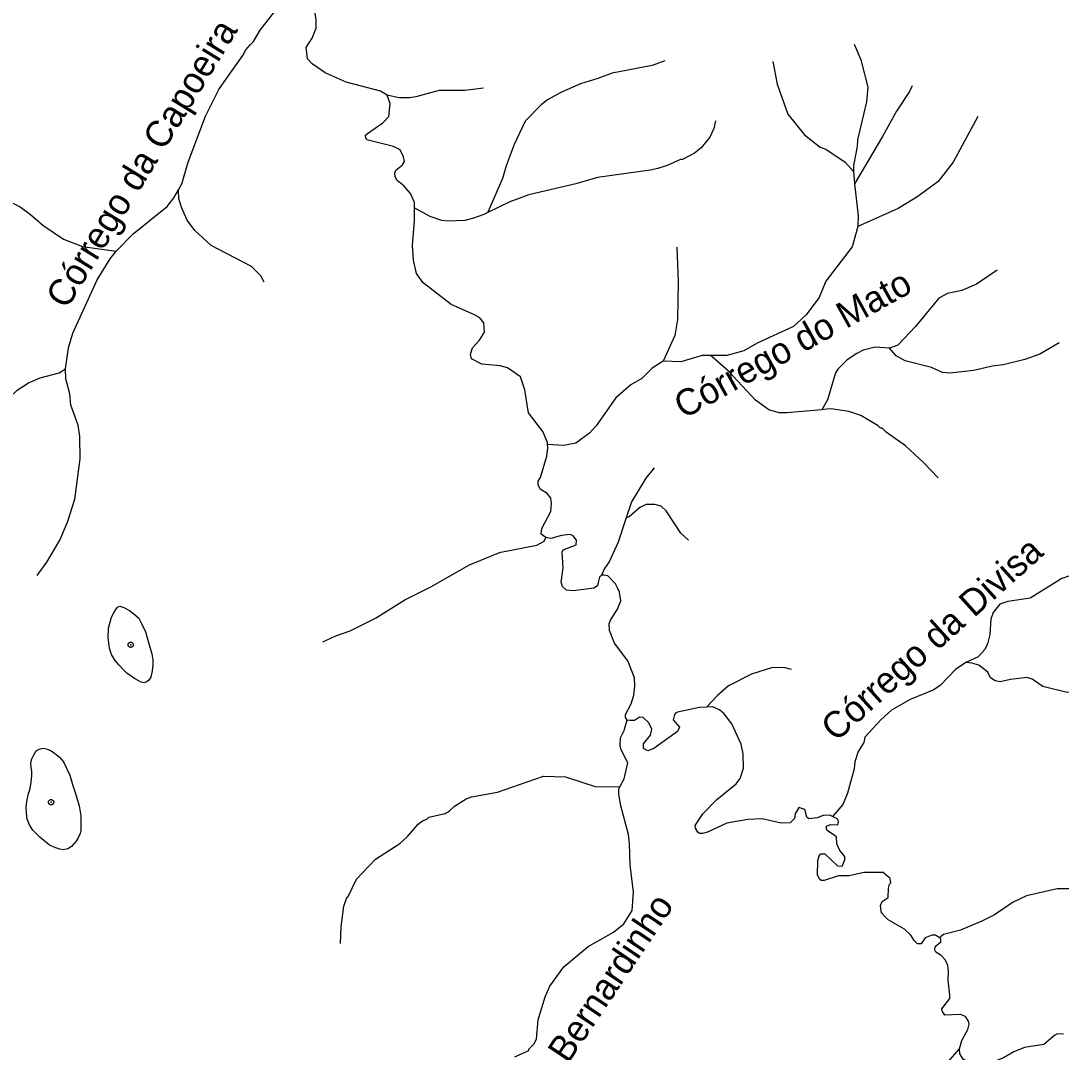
# Model space of a CAD drawing. Extents: x 393 to 446.6, y 8175.5 to 8231.
# Drawn here: x 413.59 to 419.92, y 8210.46 to 8216.73 of the extents above; entities that cross this region are included whole.
import ezdxf
from ezdxf.enums import TextEntityAlignment as Align

# ---------------------------------------------------------------- set-up
doc = ezdxf.new("R2010")
doc.units = 0
doc.header["$LTSCALE"] = 0.064
doc.header["$PDMODE"] = 32
doc.header["$PDSIZE"] = 0.032
doc.linetypes.add('LONG_DASHED', pattern=[7.5, 6, -1.5])
for name, color, linetype, lineweight in [('3', 7, 'LONG_DASHED', 25), ('7', 7, 'Continuous', 25), ('9', 7, 'LONG_DASHED', 25)]:
    doc.layers.add(name, color=color, linetype=linetype, lineweight=lineweight)
doc.layers.add('61', color=7, linetype='Continuous')

msp = doc.modelspace()

# ---------------------------------------------------------------- linework, layer by layer
at = {"layer": '3'}
for points in [[(414.1674, 8212.8428), (414.1441, 8212.8792), (414.1325, 8212.917), (414.1252, 8212.9811), (414.1266, 8213.0393), (414.1456, 8213.1048), (414.1601, 8213.1354), (414.1718, 8213.1529), (414.182, 8213.166), (414.1951, 8213.1718), (414.2198, 8213.1645), (414.2533, 8213.147), (414.281, 8213.1267), (414.3101, 8213.099), (414.329, 8213.0641), (414.3508, 8213.016), (414.3654, 8212.9665), (414.3901, 8212.8821), (414.396, 8212.8472), (414.396, 8212.8137), (414.393, 8212.7787), (414.3843, 8212.7409), (414.3712, 8212.722), (414.3596, 8212.7118), (414.3421, 8212.7059), (414.3203, 8212.7132), (414.2839, 8212.7336), (414.2387, 8212.7642), (414.2154, 8212.7875), (414.1907, 8212.8137)], [(413.6474, 8212.0563), (413.6563, 8212.1008), (413.6607, 8212.1423), (413.6593, 8212.1675), (413.6563, 8212.1941), (413.6548, 8212.2178), (413.6593, 8212.2445), (413.6696, 8212.2653), (413.6874, 8212.2919), (413.7052, 8212.3023), (413.7289, 8212.3082), (413.7556, 8212.3023), (413.7778, 8212.2934), (413.7985, 8212.2786), (413.8282, 8212.2549), (413.8519, 8212.2253), (413.8919, 8212.1452), (413.9082, 8212.0875), (413.926, 8212.0326), (413.9482, 8211.9585), (413.9586, 8211.8978), (413.9586, 8211.8593), (413.9586, 8211.8089), (413.9541, 8211.7911), (413.9423, 8211.763), (413.9304, 8211.7437), (413.9023, 8211.7111), (413.8785, 8211.6963), (413.8534, 8211.6918), (413.8311, 8211.6948), (413.8059, 8211.7022), (413.7674, 8211.72), (413.7082, 8211.7674), (413.6667, 8211.8104), (413.6489, 8211.8385), (413.6326, 8211.877), (413.6267, 8211.9156), (413.6252, 8211.9482), (413.6296, 8211.9852), (413.64, 8212.0326)]]:
    msp.add_lwpolyline(points, close=True, dxfattribs=at)
for p in [(414.2615, 8212.938), (413.7771, 8211.9804)]:
    msp.add_point(p, dxfattribs=at)
at = {"layer": '7'}
for points in [[(415.8214, 8216.2798), (415.7811, 8216.3043), (415.5728, 8216.3592), (415.4436, 8216.4158), (415.3644, 8216.4706), (415.337, 8216.5013), (415.3289, 8216.5691), (415.3661, 8216.6273), (415.3887, 8216.6871), (415.3887, 8216.7387), (415.3741, 8216.8421), (415.3774, 8216.8937), (415.3885, 8216.9362), (415.4091, 8216.9665)], [(417.5102, 8216.4887), (417.433, 8216.4594), (417.1908, 8216.4141), (417.1036, 8216.3802), (416.997, 8216.3479), (416.8808, 8216.2978), (416.7968, 8216.251), (416.758, 8216.222), (416.6611, 8216.1219), (416.5933, 8215.9798), (416.5449, 8215.8506), (416.5223, 8215.7731), (416.4346, 8215.5689), (416.4335, 8215.5663)], [(416.4069, 8216.3223), (416.293, 8216.3076), (416.138, 8216.3076), (415.9959, 8216.2688), (415.9571, 8216.2639), (415.8925, 8216.2639), (415.8214, 8216.2798)], [(415.9874, 8215.5933), (415.9872, 8215.627), (415.9636, 8215.6827), (415.9232, 8215.7278), (415.8812, 8215.7618), (415.8699, 8215.7827), (415.8683, 8215.8054), (415.8747, 8215.8231), (415.9151, 8215.8554), (415.9264, 8215.8764), (415.9216, 8215.9055), (415.9022, 8215.9426), (415.8876, 8215.9539), (415.8602, 8215.9684), (415.7052, 8216.0056), (415.6955, 8216.0104), (415.6906, 8216.0282), (415.6906, 8216.0363), (415.7019, 8216.0476), (415.7956, 8216.1122), (415.8311, 8216.1509), (415.8392, 8216.2285), (415.8214, 8216.2798)], [(417.8177, 8216.1241), (417.8076, 8216.0767), (417.7834, 8216.025), (417.7317, 8215.9588), (417.6914, 8215.9281), (417.6187, 8215.8893), (417.6058, 8215.8893), (417.5251, 8215.8522), (417.4686, 8215.8344), (417.4201, 8215.8231), (417.1004, 8215.7795), (416.968, 8215.7408), (416.6838, 8215.6745), (416.5675, 8215.6309), (416.4335, 8215.5663)], [(416.7968, 8214.1563), (416.796, 8214.1684), (416.7677, 8214.2342), (416.6805, 8214.3472), (416.6595, 8214.4877), (416.632, 8214.5668), (416.5529, 8214.6217), (416.5077, 8214.6346), (416.3963, 8214.6443), (416.3349, 8214.6766), (416.3285, 8214.7041), (416.3398, 8214.7444), (416.3834, 8214.7897), (416.4141, 8214.8381), (416.4092, 8214.8946), (416.385, 8214.9253), (416.3527, 8214.9446), (416.2106, 8215.006), (416.041, 8215.1384), (415.999, 8215.1949), (415.9813, 8215.2757), (415.9748, 8215.3662), (415.9878, 8215.5147), (415.9874, 8215.5933)], [(416.4335, 8215.5663), (416.4095, 8215.5547), (416.3414, 8215.5292), (416.293, 8215.5179), (416.1929, 8215.5131), (416.1541, 8215.5179), (416.0831, 8215.5421), (415.9901, 8215.5918), (415.9874, 8215.5933)], [(416.7865, 8213.5891), (416.7586, 8213.61), (416.7613, 8213.6448), (416.8162, 8213.7481), (416.821, 8213.7966), (416.8162, 8213.8289), (416.7936, 8213.8579), (416.7516, 8213.8838), (416.7403, 8213.9096), (416.7403, 8213.9322), (416.7548, 8213.9548), (416.7919, 8214.084), (416.7983, 8214.1346), (416.7968, 8214.1563)], [(417.4462, 8214.013), (417.3942, 8213.9516), (417.307, 8213.8063), (417.2755, 8213.7104)], [(417.6534, 8213.5736), (417.6074, 8213.6173), (417.5192, 8213.7519), (417.4879, 8213.7804), (417.4492, 8213.7901), (417.3975, 8213.7917), (417.3587, 8213.7723), (417.2941, 8213.7158), (417.2755, 8213.7104)], [(417.2755, 8213.7104), (417.2263, 8213.5608), (417.1714, 8213.4413), (417.1424, 8213.4009), (417.1256, 8213.3602)], [(415.4293, 8212.9566), (415.5082, 8212.9924), (415.5954, 8213.0231), (415.7504, 8213.099), (415.928, 8213.212), (416.0863, 8213.2911), (416.322, 8213.4235), (416.4997, 8213.4978), (416.5126, 8213.5003), (416.7322, 8213.543), (416.7758, 8213.5688), (416.7865, 8213.5891)], [(417.1256, 8213.3602), (417.1127, 8213.3497), (417.1056, 8213.3165), (417.1003, 8213.296), (417.0778, 8213.283), (416.9518, 8213.2653), (416.9131, 8213.2701), (416.8872, 8213.2927), (416.8791, 8213.3186), (416.892, 8213.4058), (416.8856, 8213.5011), (416.892, 8213.5156), (416.9712, 8213.5462), (416.9728, 8213.5737), (416.9518, 8213.6012), (416.934, 8213.6076), (416.8808, 8213.6028), (416.8162, 8213.585), (416.7865, 8213.5891)], [(417.2805, 8212.4802), (417.2712, 8212.4953), (417.2712, 8212.5128), (417.3061, 8212.578), (417.3216, 8212.6323), (417.328, 8212.6856), (417.3248, 8212.7373), (417.2845, 8212.8406), (417.2037, 8212.9472), (417.173, 8213.0247), (417.1714, 8213.065), (417.1795, 8213.0877), (417.2231, 8213.1539), (417.2424, 8213.2056), (417.2344, 8213.2572), (417.2231, 8213.2831), (417.2102, 8213.3089), (417.1634, 8213.3573), (417.1395, 8213.3614), (417.1256, 8213.3602)], [(418.2809, 8212.7867), (418.2413, 8212.7983), (418.1661, 8212.7986), (418.037, 8212.7598), (417.8981, 8212.6888), (417.8303, 8212.629), (417.7656, 8212.5609), (417.763, 8212.5582)], [(417.763, 8212.5582), (417.7214, 8212.5567), (417.588, 8212.5273), (417.5751, 8212.5225), (417.5686, 8212.5128), (417.5606, 8212.4821), (417.5993, 8212.4369), (417.588, 8212.4111), (417.4427, 8212.3061), (417.4072, 8212.2932), (417.3813, 8212.3061), (417.3797, 8212.3352), (417.4233, 8212.3885), (417.4314, 8212.424), (417.412, 8212.4627), (417.3781, 8212.495), (417.3571, 8212.4966), (417.3265, 8212.4773), (417.3087, 8212.4769), (417.298, 8212.4767), (417.2805, 8212.4802)], [(418.5297, 8211.8944), (418.5145, 8211.9021), (418.4726, 8211.8997), (418.4374, 8211.8862), (418.3857, 8211.8798), (418.3744, 8211.8895), (418.3615, 8211.9363), (418.326, 8211.9476), (418.3034, 8211.9105), (418.2985, 8211.8814), (418.2727, 8211.8556), (418.2178, 8211.8524), (418.1016, 8211.8798), (418.0144, 8211.875), (417.8884, 8211.8524), (417.7689, 8211.7974), (417.7398, 8211.7894), (417.7221, 8211.7894), (417.7108, 8211.7991), (417.6962, 8211.8233), (417.6946, 8211.8394), (417.7414, 8211.9105), (417.827, 8211.9961), (417.9433, 8212.0929), (417.9691, 8212.1252), (417.9885, 8212.1882), (417.9869, 8212.2754), (417.9756, 8212.3336), (417.9175, 8212.4563), (417.8706, 8212.5177), (417.8431, 8212.5418), (417.8012, 8212.5596), (417.763, 8212.5582)], [(419.18, 8211.1549), (419.1576, 8211.1725), (419.135, 8211.1725), (419.093, 8211.1548), (419.0688, 8211.1192), (419.0478, 8211.1192), (419.0268, 8211.1386), (419.0058, 8211.1725), (418.9687, 8211.208), (418.8686, 8211.2646), (418.8379, 8211.2952), (418.8363, 8211.3033), (418.8282, 8211.3066), (418.8217, 8211.3518), (418.8314, 8211.3776), (418.8685, 8211.4018), (418.8702, 8211.4584), (418.8766, 8211.4826), (418.8847, 8211.4906), (418.8815, 8211.5165), (418.8379, 8211.5536), (418.7216, 8211.5536), (418.6312, 8211.5326), (418.5666, 8211.5326), (418.4794, 8211.5036), (418.4616, 8211.5036), (418.4519, 8211.5132), (418.439, 8211.5391), (418.4406, 8211.6263), (418.4487, 8211.6554), (418.4584, 8211.6666), (418.4826, 8211.6667), (418.5601, 8211.594), (418.5892, 8211.5924), (418.6054, 8211.6295), (418.6054, 8211.6505), (418.5747, 8211.686), (418.5569, 8211.7264), (418.5537, 8211.77), (418.4971, 8211.8087), (418.4939, 8211.8184), (418.4939, 8211.8346), (418.5182, 8211.8459), (418.5617, 8211.8426), (418.5666, 8211.8621), (418.5617, 8211.8782), (418.5297, 8211.8944)], [(420.47, 8211.7533), (420.3412, 8211.6037), (420.2864, 8211.5488), (420.2331, 8211.5035), (420.1927, 8211.4793), (420.1136, 8211.4519), (420.0748, 8211.4454), (419.9973, 8211.4535), (419.8972, 8211.4535), (419.7099, 8211.4115), (419.6291, 8211.3727), (419.5161, 8211.2952), (419.4386, 8211.2565), (419.3094, 8211.2032), (419.2061, 8211.1757), (419.1818, 8211.1563), (419.18, 8211.1549)], [(419.3026, 8210.4809), (419.3175, 8210.5315), (419.353, 8210.5993), (419.3611, 8210.6316), (419.3579, 8210.6493), (419.3401, 8210.6784), (419.3078, 8210.6897), (419.2141, 8210.6848), (419.1963, 8210.7123), (419.1947, 8210.7236), (419.2432, 8210.7866), (419.2432, 8210.8092), (419.2335, 8210.8964), (419.2367, 8210.9545), (419.2319, 8210.9868), (419.2173, 8211.0191), (419.1915, 8211.0482), (419.1583, 8211.0696), (419.1525, 8211.0812), (419.1548, 8211.1021), (419.1899, 8211.1322), (419.1883, 8211.1483), (419.18, 8211.1549)], [(419.9342, 8210.57), (419.8981, 8210.5712), (419.8818, 8210.5642), (419.8148, 8210.5072), (419.697, 8210.4895), (419.6324, 8210.4636), (419.571, 8210.4265), (419.5129, 8210.4039), (419.4547, 8210.3909), (419.3966, 8210.3861), (419.3676, 8210.3909), (419.3255, 8210.4184), (419.3038, 8210.4506), (419.3026, 8210.4809)], [(418.6691, 8209.36), (418.6717, 8209.4027), (418.6796, 8209.5335), (418.7216, 8209.7015), (418.7797, 8209.8322), (418.7846, 8209.8565), (418.8201, 8209.9211), (418.9897, 8210.1374), (419.0672, 8210.2553), (419.1463, 8210.328), (419.2028, 8210.3667), (419.3026, 8210.4809)]]:
    msp.add_lwpolyline(points, dxfattribs=at)
at = {"layer": '9'}
msp.add_line((418.6586, 8215.8152), (418.6633, 8215.7403), dxfattribs=at)
for points in [[(414.552, 8215.7034), (414.5732, 8215.7408), (414.6119, 8215.8732), (414.7169, 8216.1525), (414.7977, 8216.314), (414.8443, 8216.3803), (414.943, 8216.5207), (414.9608, 8216.5562), (414.9898, 8216.5869), (415.0092, 8216.6063), (415.0496, 8216.6757), (415.1287, 8216.7759), (415.2563, 8216.8986), (415.3403, 8216.9405), (415.4059, 8216.9653), (415.4091, 8216.9665)], [(418.6622, 8216.5898), (418.7022, 8216.4947), (418.7442, 8216.329), (418.7374, 8216.2391), (418.6832, 8216.0074), (418.6811, 8215.9683), (418.6583, 8215.8511), (418.6586, 8215.8152)], [(418.1674, 8216.4841), (418.193, 8216.3465), (418.258, 8216.1636), (418.3594, 8216.0383), (418.399, 8216.0079), (418.456, 8215.9641), (418.489, 8215.952), (418.6068, 8215.8731), (418.6586, 8215.8152)], [(419.0139, 8216.336), (418.9982, 8216.3011), (418.9197, 8216.1818), (418.835, 8216.0279), (418.6633, 8215.7403)], [(419.4144, 8216.1491), (419.2635, 8215.8717), (419.1721, 8215.7549), (419.0493, 8215.6645), (418.9296, 8215.5916), (418.6844, 8215.4802)], [(413.2898, 8215.7612), (413.3541, 8215.7181), (413.5882, 8215.6003), (413.6528, 8215.5534), (413.7271, 8215.4889), (413.853, 8215.4033), (413.9677, 8215.3597), (414.1728, 8215.331)], [(418.6633, 8215.7403), (418.686, 8215.5463), (418.6844, 8215.4802)], [(414.1728, 8215.331), (414.2761, 8215.4356), (414.4828, 8215.6035), (414.5247, 8215.6552), (414.552, 8215.7034)], [(415.0726, 8215.1423), (415.0528, 8215.182), (414.9963, 8215.2386), (414.7504, 8215.3654), (414.6523, 8215.4566), (414.6039, 8215.5195), (414.5716, 8215.5922), (414.5538, 8215.6504), (414.5521, 8215.7013), (414.552, 8215.7034)], [(418.6844, 8215.4802), (418.649, 8215.3574), (418.4895, 8215.148), (418.4485, 8215.0492), (418.3688, 8214.9423), (418.292, 8214.8736), (418.0728, 8214.7727), (417.9911, 8214.7249), (417.8873, 8214.6976), (417.7997, 8214.6975), (417.7887, 8214.6975)], [(413.8657, 8214.6159), (413.8833, 8214.743), (413.9095, 8214.8333), (414.0581, 8215.1562), (414.1372, 8215.2838), (414.1728, 8215.331)], [(417.5842, 8215.3548), (417.5911, 8215.1441), (417.588, 8214.9154), (417.5714, 8214.8178), (417.5008, 8214.6626)], [(419.5309, 8215.2149), (419.4061, 8215.1309), (419.3164, 8215.0914), (419.2297, 8215.0746), (419.1765, 8215.0459), (419.0348, 8214.8735), (418.9267, 8214.7595), (418.8764, 8214.7409)], [(419.9081, 8214.7739), (419.7908, 8214.705), (419.6996, 8214.6728), (419.5692, 8214.6391), (419.5006, 8214.6327), (419.3888, 8214.6056), (419.2448, 8214.5894), (419.2001, 8214.5942), (419.1319, 8214.6246), (418.9726, 8214.6634), (418.9177, 8214.6955), (418.8764, 8214.7409)], [(418.8764, 8214.7409), (418.7891, 8214.7477), (418.7169, 8214.7284), (418.6777, 8214.7099), (418.6187, 8214.6695), (418.5617, 8214.6135), (418.549, 8214.5916), (418.4996, 8214.4268), (418.4657, 8214.367)], [(417.5008, 8214.6626), (417.4324, 8214.6191), (417.3704, 8214.5575), (417.3041, 8214.5175), (417.2117, 8214.4391), (417.0932, 8214.269), (417.0513, 8214.224), (416.9692, 8214.1647), (416.8958, 8214.149), (416.7968, 8214.1563)], [(417.7887, 8214.6975), (417.7371, 8214.6975), (417.6082, 8214.659), (417.5009, 8214.6627), (417.5008, 8214.6626)], [(418.4657, 8214.367), (418.2533, 8214.3472), (418.2061, 8214.3476), (418.142, 8214.3667), (418.0614, 8214.4243), (417.8985, 8214.6017), (417.7977, 8214.6896), (417.7887, 8214.6975)], [(413.2447, 8214.138), (413.2949, 8214.1975), (413.2959, 8214.2051), (413.4138, 8214.3391), (413.5704, 8214.4861), (413.6399, 8214.5313), (413.7117, 8214.561), (413.8261, 8214.5914), (413.8657, 8214.6159)], [(413.6917, 8213.3587), (413.7513, 8213.4392), (413.8304, 8213.5737), (413.8773, 8213.6835), (413.9208, 8213.8224), (413.9531, 8214.0679), (413.9515, 8214.2035), (413.9418, 8214.2729), (413.8982, 8214.3956), (413.8902, 8214.4635), (413.8675, 8214.5555), (413.8657, 8214.6159)], [(419.1732, 8213.9519), (419.0833, 8214.0469), (418.9735, 8214.147), (418.8556, 8214.2309), (418.833, 8214.2551), (418.8218, 8214.2551), (418.8088, 8214.2681), (418.7023, 8214.331), (418.6296, 8214.3569), (418.5214, 8214.373), (418.4956, 8214.3698), (418.4657, 8214.367)], [(420.6065, 8213.9917), (420.5556, 8213.845), (420.5463, 8213.7404), (420.5236, 8213.6571), (420.5233, 8213.6364), (420.4985, 8213.5817), (420.4626, 8213.5285), (420.394, 8213.49), (420.2752, 8213.4606), (420.1239, 8213.4088), (419.9257, 8213.3408), (419.8767, 8213.3106), (419.7321, 8213.2215), (419.5963, 8213.2004), (419.5478, 8213.1848), (419.5078, 8213.1338), (419.4938, 8213.093), (419.4867, 8213.0006), (419.4737, 8212.9434), (419.4577, 8212.9099), (419.4165, 8212.8638), (419.3412, 8212.8291)], [(419.3412, 8212.8291), (419.278, 8212.7873), (419.1865, 8212.6918), (419.1465, 8212.6639), (419.0026, 8212.6046), (418.89, 8212.5397), (418.8251, 8212.4821), (418.7274, 8212.3765), (418.721, 8212.3441), (418.6866, 8212.289), (418.6668, 8212.2269), (418.6616, 8212.1825), (418.6222, 8212.0359), (418.593, 8211.9667), (418.5313, 8211.8962), (418.5297, 8211.8944)], [(420.5733, 8212.4705), (420.3932, 8212.5213), (420.3211, 8212.5416), (420.1889, 8212.596), (420.1265, 8212.6337), (420.0781, 8212.6499), (419.9574, 8212.6469), (419.8103, 8212.6835), (419.7444, 8212.729), (419.7149, 8212.7382), (419.6136, 8212.7273), (419.5492, 8212.7116), (419.5199, 8212.7178), (419.4903, 8212.7375), (419.4748, 8212.7716), (419.4207, 8212.8129), (419.377, 8212.8259), (419.3412, 8212.8291)], [(417.2375, 8212.0749), (417.2634, 8212.1236), (417.2853, 8212.2205), (417.2427, 8212.3027), (417.2392, 8212.3272), (417.2404, 8212.3715), (417.2649, 8212.4205), (417.2658, 8212.4238), (417.2805, 8212.4802)], [(415.5383, 8211.1217), (415.5421, 8211.2226), (415.5582, 8211.3485), (415.576, 8211.4002), (415.5841, 8211.4067), (415.6357, 8211.5133), (415.7504, 8211.6343), (415.899, 8211.7296), (415.9458, 8211.7716), (416.0103, 8211.8475), (416.0362, 8211.8669), (416.0621, 8211.8765), (416.075, 8211.8895), (416.1735, 8211.9121), (416.1993, 8211.9266), (416.23, 8211.9573), (416.3027, 8212.0009), (416.335, 8212.0138), (416.4932, 8212.0412), (416.7726, 8212.1398), (416.9066, 8212.1349), (417.012, 8212.101), (417.0875, 8212.0768), (417.2348, 8212.0749), (417.2375, 8212.0749)], [(416.5982, 8210.4329), (416.6838, 8210.4717), (416.6838, 8210.4781), (416.7144, 8210.5089), (416.7306, 8210.5395), (416.7402, 8210.6574), (416.7822, 8210.7963), (416.8113, 8210.8625), (416.8969, 8210.9804), (416.9839, 8211.053), (417.0438, 8211.1031), (417.1989, 8211.1903), (417.2618, 8211.2403), (417.3119, 8211.3211), (417.32, 8211.4325), (417.299, 8211.6005), (417.2957, 8211.7296), (417.2893, 8211.7845), (417.2425, 8211.9589), (417.2295, 8212.03), (417.2301, 8212.0609), (417.2375, 8212.0749)]]:
    msp.add_lwpolyline(points, dxfattribs=at)

# ---------------------------------------------------------------- texts
at = {"layer": '61'}
for s, rotation, p in [('Córrego da Capoeira', 58.508, (414.3943, 8215.8245)), ('Córrego do Mato', 29.1, (418.3259, 8214.6985)), ('Córrego da Divisa', 42.016, (419.187, 8212.9156)), ('Córrego do Bernardinho', 56.136, (416.9312, 8210.4001))]:
    msp.add_text(s, height=0.16, rotation=rotation, dxfattribs=at).set_placement(p, align=Align.CENTER)

doc.saveas('drawing.dxf')
